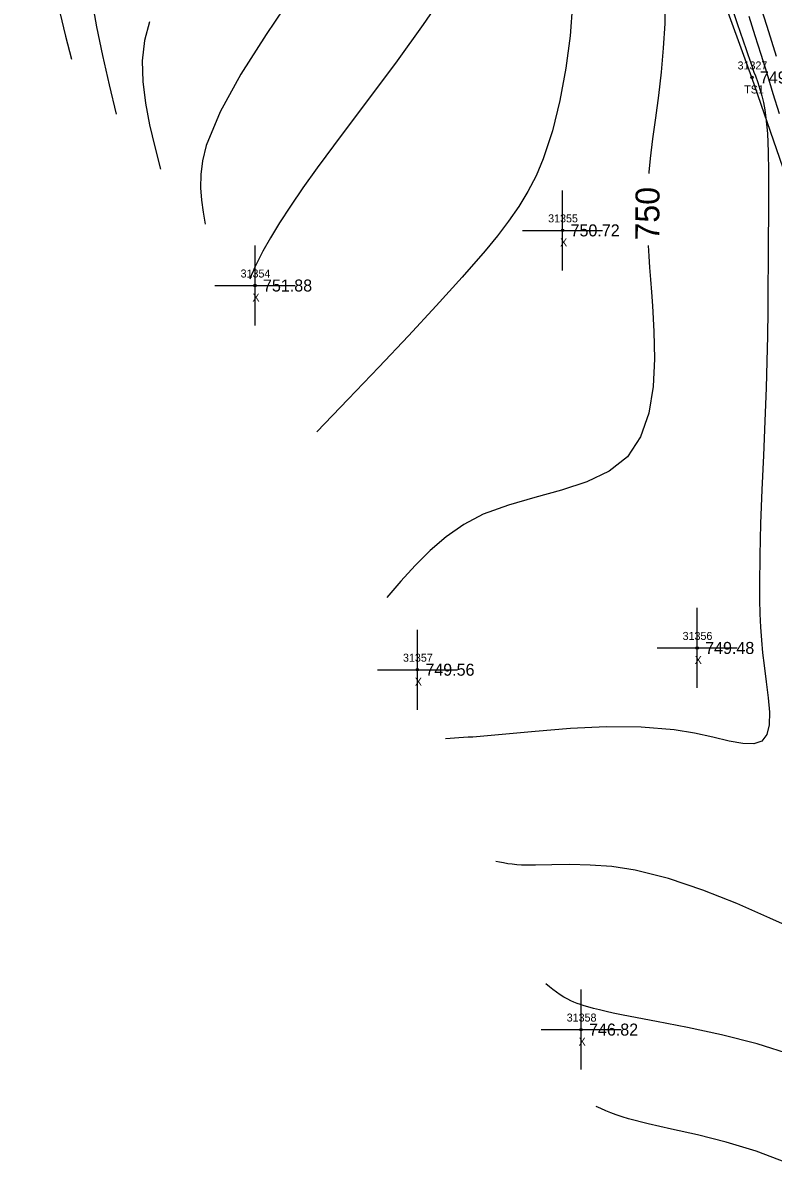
# Model space of a CAD drawing. Extents: x 1376587 to 1378239, y 1000335 to 1003031.
# Drawn here: x 1376657.3 to 1376751, y 1002609.8 to 1002752.4 of the extents above; entities that cross this region are included whole.
import ezdxf

# ---------------------------------------------------------------- set-up
doc = ezdxf.new("R2010")
doc.units = 0
for name, color, linetype in [('RD_DTM_BkLn2', 7, 'Continuous'), ('RD_DTM_BkLn_txCode', 7, 'Continuous'), ('RD_DTM_Major1', 7, 'Continuous'), ('RD_DTM_Major1_Lbl', 7, 'Continuous'), ('RD_DTM_Minor1', 7, 'Continuous'), ('RD_EX_Misc', 7, 'Continuous'), ('RD_EX_Misc_txCode', 7, 'Continuous'), ('RD_EX_TX_Misc_ELEV', 7, 'Continuous'), ('RD_SMD_Locator', 7, 'Continuous')]:
    doc.layers.add(name, color=color, linetype=linetype)

msp = doc.modelspace()

# ---------------------------------------------------------------- linework, layer by layer
at = {"layer": 'RD_DTM_BkLn2'}
msp.add_lwpolyline([(1376885.61, 1002428.97), (1376881.3, 1002430.18), (1376863.13, 1002464.59), (1376838.71, 1002510.16), (1376821.82, 1002559.18), (1376802.89, 1002607.61), (1376786.81, 1002643.28), (1376765.51, 1002696.1), (1376748.39, 1002745.62), (1376732.07, 1002790.52), (1376713.54, 1002837.08), (1376692.71, 1002883.81), (1376675.42, 1002930.22), (1376657.29, 1002975.68)], dxfattribs=at)
at = {"layer": 'RD_DTM_Major1'}
for points in [[(1376673.15, 1002796.09), (1376671.64, 1002791.62), (1376669.72, 1002785.89), (1376668.01, 1002780.51), (1376667.07, 1002777.16), (1376666.31, 1002774.02), (1376665.74, 1002771.03), (1376665.36, 1002768.14), (1376665.17, 1002765.29), (1376665.17, 1002762.42), (1376665.4, 1002759.01), (1376665.85, 1002755.52), (1376666.48, 1002751.96), (1376667.23, 1002748.35), (1376668.07, 1002744.7), (1376668.95, 1002741.03)], [(1376737.54, 1002755.92), (1376737.5, 1002752.37), (1376737.32, 1002749.27), (1376737.04, 1002746.26), (1376736.7, 1002743.36), (1376736.33, 1002740.59), (1376735.98, 1002737.96), (1376735.69, 1002735.49), (1376735.53, 1002733.78), (1376735.52, 1002733.63)], [(1376735.44, 1002724.64), (1376735.52, 1002723.28), (1376735.61, 1002721.86), (1376735.72, 1002720.36), (1376735.83, 1002718.78), (1376735.95, 1002717.09), (1376736.14, 1002713.87), (1376736.21, 1002710.45), (1376736.04, 1002706.99), (1376735.5, 1002703.68), (1376734.48, 1002700.7), (1376732.83, 1002698.23), (1376730.56, 1002696.41), (1376727.75, 1002695.07), (1376724.6, 1002694.04), (1376721.27, 1002693.14), (1376717.96, 1002692.19), (1376714.83, 1002691.03), (1376712.4, 1002689.75), (1376710.2, 1002688.22), (1376708.18, 1002686.49), (1376706.3, 1002684.62), (1376704.51, 1002682.66), (1376702.77, 1002680.64)]]:
    msp.add_lwpolyline(points, dxfattribs=at)
at = {"layer": 'RD_DTM_Minor1'}
for points in [[(1376691.08, 1002756.03), (1376687.69, 1002750.98), (1376684.54, 1002746.02), (1376681.94, 1002741.33), (1376680.2, 1002737.1), (1376679.74, 1002735.22), (1376679.52, 1002733.48), (1376679.49, 1002731.84), (1376679.61, 1002730.28), (1376679.82, 1002728.78), (1376680.08, 1002727.29)], [(1376710.2, 1002756.44), (1376707.33, 1002752.22), (1376704.05, 1002747.7), (1376700.59, 1002743.06), (1376697.18, 1002738.53), (1376694.07, 1002734.31), (1376692.29, 1002731.81), (1376690.73, 1002729.52), (1376689.38, 1002727.45), (1376688.24, 1002725.58), (1376687.29, 1002723.9), (1376686.53, 1002722.41), (1376686.36, 1002722.07), (1376686.21, 1002721.73), (1376686.06, 1002721.39), (1376685.92, 1002721.07), (1376685.78, 1002720.75), (1376685.64, 1002720.43)], [(1376745.29, 1002756.19), (1376746.56, 1002752.36), (1376747.66, 1002749.13), (1376747.88, 1002748.49), (1376748.09, 1002747.9), (1376748.29, 1002747.34), (1376748.65, 1002746.3), (1376748.82, 1002745.82), (1376749.11, 1002744.97), (1376749.38, 1002744.15), (1376749.61, 1002743.33), (1376749.82, 1002742.48), (1376749.99, 1002741.58), (1376750.14, 1002740.58), (1376750.32, 1002738.61), (1376750.42, 1002736.34), (1376750.47, 1002733.83), (1376750.48, 1002731.15), (1376750.46, 1002728.36), (1376750.44, 1002725.51), (1376750.42, 1002722.51), (1376750.4, 1002719.5), (1376750.37, 1002716.45), (1376750.33, 1002713.34), (1376750.27, 1002710.14), (1376750.18, 1002706.84), (1376750.02, 1002702.65), (1376749.83, 1002698.36), (1376749.64, 1002694.07), (1376749.48, 1002689.89), (1376749.36, 1002685.9), (1376749.32, 1002682.21), (1376749.34, 1002680.36), (1376749.39, 1002678.61), (1376749.47, 1002676.93), (1376749.58, 1002675.31), (1376749.73, 1002673.72), (1376749.91, 1002672.15), (1376750.18, 1002670.09), (1376750.43, 1002668.11), (1376750.58, 1002666.3), (1376750.55, 1002664.73), (1376750.27, 1002663.5), (1376749.65, 1002662.68), (1376748.64, 1002662.35), (1376747.27, 1002662.39), (1376745.55, 1002662.7), (1376743.52, 1002663.17), (1376741.22, 1002663.68), (1376738.67, 1002664.11), (1376734.57, 1002664.44), (1376730.19, 1002664.46), (1376725.71, 1002664.25), (1376721.32, 1002663.9), (1376717.2, 1002663.52), (1376713.52, 1002663.2), (1376712.92, 1002663.16), (1376712.34, 1002663.12), (1376711.78, 1002663.08), (1376710.67, 1002663.01), (1376710.12, 1002662.98)], [(1376748.97, 1002756.06), (1376750.25, 1002752.02), (1376751.43, 1002748.3)], [(1376725.99, 1002754.81), (1376725.66, 1002750.83), (1376725.13, 1002746.77), (1376724.41, 1002742.76), (1376723.48, 1002738.94), (1376722.32, 1002735.44), (1376721.42, 1002733.32), (1376720.4, 1002731.35), (1376719.26, 1002729.48), (1376717.99, 1002727.67), (1376716.59, 1002725.84), (1376715.04, 1002723.97), (1376712.17, 1002720.65), (1376708.95, 1002717.08), (1376705.46, 1002713.32), (1376701.76, 1002709.41), (1376697.93, 1002705.4), (1376694.02, 1002701.34)], [(1376661.91, 1002753.73), (1376662.62, 1002750.77), (1376663.38, 1002747.9)], [(1376748, 1002753.26), (1376748.76, 1002750.88), (1376749.5, 1002748.51), (1376750.25, 1002746.14), (1376751.02, 1002743.62), (1376751.79, 1002741.12)], [(1376673.12, 1002752.56), (1376672.5, 1002750.22), (1376672.22, 1002747.7), (1376672.28, 1002745.1), (1376672.6, 1002742.42), (1376673.13, 1002739.7), (1376673.79, 1002736.94), (1376674.51, 1002734.16)], [(1376754.47, 1002638.84), (1376750.64, 1002640.58), (1376746.52, 1002642.38), (1376742.24, 1002644.07), (1376737.95, 1002645.52), (1376733.81, 1002646.56), (1376730.9, 1002647), (1376728.17, 1002647.2), (1376725.65, 1002647.25), (1376723.37, 1002647.21), (1376721.35, 1002647.17), (1376719.62, 1002647.19), (1376719, 1002647.23), (1376718.43, 1002647.29), (1376717.88, 1002647.37), (1376717.37, 1002647.46), (1376716.87, 1002647.56), (1376716.38, 1002647.66)], [(1376753.52, 1002623.43), (1376749.04, 1002624.85), (1376744.59, 1002625.99), (1376740.34, 1002626.91), (1376736.48, 1002627.65), (1376733.19, 1002628.26), (1376732.08, 1002628.48), (1376731.07, 1002628.7), (1376730.16, 1002628.9), (1376729.33, 1002629.1), (1376728.58, 1002629.29), (1376727.9, 1002629.48), (1376727.42, 1002629.62), (1376726.97, 1002629.76), (1376726.55, 1002629.91), (1376726.14, 1002630.07), (1376725.75, 1002630.24), (1376725.38, 1002630.42), (1376724.9, 1002630.7), (1376724.43, 1002630.99), (1376723.97, 1002631.32), (1376723.52, 1002631.65), (1376723.08, 1002632), (1376722.64, 1002632.35)], [(1376757.15, 1002607.88), (1376752.75, 1002609.98), (1376748.91, 1002611.44), (1376745.16, 1002612.58), (1376741.6, 1002613.48), (1376738.33, 1002614.21), (1376735.41, 1002614.85), (1376732.96, 1002615.48), (1376732.16, 1002615.73), (1376731.43, 1002615.98), (1376730.76, 1002616.24), (1376730.12, 1002616.5), (1376729.51, 1002616.77), (1376728.91, 1002617.04)]]:
    msp.add_lwpolyline(points, dxfattribs=at)
at = {"layer": 'RD_EX_Misc'}
for p, q in [((1376724.73, 1002721.51), (1376724.73, 1002731.51)), ((1376719.73, 1002726.51), (1376729.73, 1002726.51)), ((1376686.3, 1002714.62), (1376686.3, 1002724.62)), ((1376681.3, 1002719.62), (1376691.3, 1002719.62)), ((1376741.55, 1002669.33), (1376741.55, 1002679.33)), ((1376706.59, 1002666.61), (1376706.59, 1002676.61)), ((1376736.55, 1002674.33), (1376746.55, 1002674.33)), ((1376701.59, 1002671.61), (1376711.59, 1002671.61)), ((1376727.04, 1002621.64), (1376727.04, 1002631.64)), ((1376722.04, 1002626.64), (1376732.04, 1002626.64))]:
    msp.add_line(p, q, dxfattribs=at)
at = {"layer": 'RD_SMD_Locator'}
for centre in [(1376748.39, 1002745.62), (1376724.73, 1002726.51), (1376686.3, 1002719.62), (1376741.55, 1002674.33), (1376706.59, 1002671.61), (1376727.04, 1002626.64)]:
    msp.add_circle(centre, 0.15, dxfattribs=at)

# ---------------------------------------------------------------- texts
at = {"layer": 'RD_DTM_BkLn_txCode'}
for s, p in [('31327', (1376746.6, 1002746.62)), ('TS1', (1376747.43, 1002743.62))]:
    msp.add_text(s, height=1, dxfattribs=at).set_placement(p)
at = {"layer": 'RD_DTM_Major1_Lbl'}
msp.add_text('750', height=3, rotation=89.5099, dxfattribs=at).set_placement((1376736.8, 1002725.23))
at = {"layer": 'RD_EX_Misc_txCode'}
for s, p in [('31355', (1376722.93, 1002727.51)), ('X', (1376724.42, 1002724.51)), ('31354', (1376684.5, 1002720.62)), ('X', (1376685.98, 1002717.62)), ('31356', (1376739.73, 1002675.33)), ('31357', (1376704.79, 1002672.61)), ('X', (1376741.24, 1002672.33)), ('X', (1376706.27, 1002669.61)), ('31358', (1376725.25, 1002627.64)), ('X', (1376726.73, 1002624.64))]:
    msp.add_text(s, height=1, dxfattribs=at).set_placement(p)
at = {"layer": 'RD_EX_TX_Misc_ELEV'}
for s, p in [('749.12', (1376749.39, 1002744.87)), ('750.72', (1376725.73, 1002725.76)), ('751.88', (1376687.3, 1002718.87)), ('749.48', (1376742.55, 1002673.58)), ('749.56', (1376707.59, 1002670.86)), ('746.82', (1376728.04, 1002625.89))]:
    msp.add_text(s, height=1.5, dxfattribs=at).set_placement(p)

doc.saveas('drawing.dxf')
